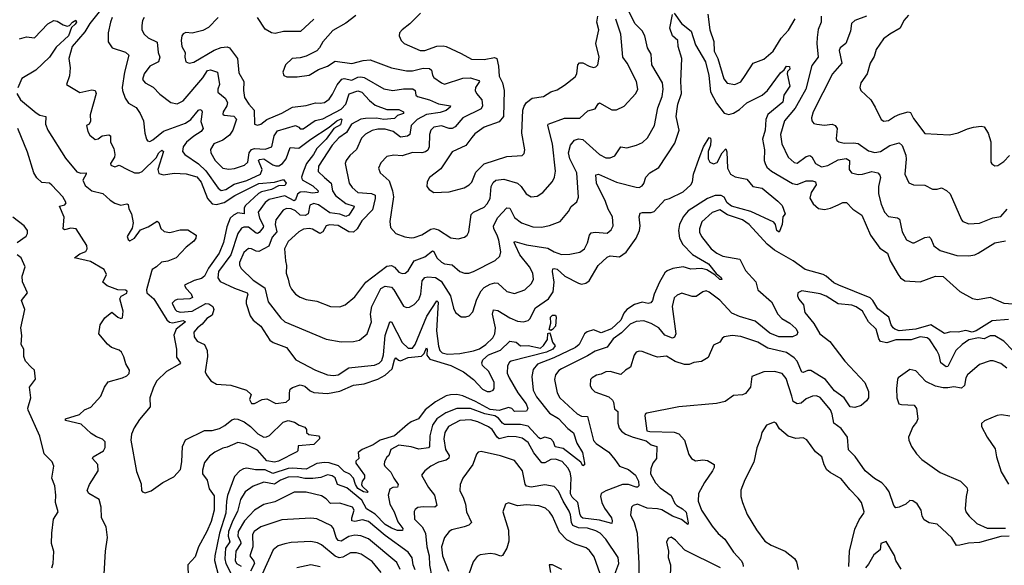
# Model space of a CAD drawing. Extents: x 1933546 to 2138868, y 524910 to 667279.
# Tile 346 of 466: x 2044950 to 2051428, y 630773 to 634361. Entities that reach past the tile are written whole.
import ezdxf

# ---------------------------------------------------------------- set-up
doc = ezdxf.new("R2010")
doc.units = 0

msp = doc.modelspace()

# ---------------------------------------------------------------- linework, layer by layer
at = {"layer": '0CON10XD'}
for points in [[(2045498.5, 634445), (2045410, 634335), (2045379, 634281), (2045295, 634184.5), (2045272.3, 634105), (2045281.4, 634045), (2045278.3, 633991.7), (2045257.5, 633935), (2045345, 633882.9), (2045425, 633899.2), (2045446.7, 633895), (2045452.5, 633875), (2045414.1, 633735.9), (2045416, 633694), (2045406.4, 633673.6), (2045390, 633665), (2045397.5, 633625), (2045410.7, 633600.7), (2045445, 633573.3), (2045465, 633576.7), (2045492.1, 633597.9), (2045535, 633604.2), (2045547, 633597), (2045547.5, 633555), (2045568.5, 633515), (2045575.7, 633474.3), (2045574, 633456), (2045547.5, 633415), (2045550, 633405), (2045575, 633393.8), (2045605, 633403.3), (2045658.8, 633375), (2045704.6, 633354.6), (2045734.5, 633354.5), (2045755, 633361.8), (2045846.6, 633453.4), (2045865, 633485.4), (2045885, 633503.1), (2045895.4, 633495), (2045857.9, 633375), (2045865, 633348.5), (2045895, 633340.3), (2045965, 633350.8), (2046045, 633348), (2046115, 633328.2), (2046142.8, 633292.8), (2046184.4, 633184.4), (2046215, 633150.8), (2046245, 633145.6), (2046295, 633157.7), (2046365.4, 633205), (2046523.6, 633283.6), (2046626.6, 633293.4), (2046685, 633310.6), (2046703.8, 633285), (2046695, 633269.6), (2046652.4, 633267.6), (2046607.1, 633245), (2046541.2, 633228.8), (2046521.3, 633218.7), (2046435, 633140), (2046426.1, 633123.9), (2046426.2, 633083.8), (2046385, 633090.8), (2046355.2, 633075), (2046334.1, 633055), (2046311.3, 632998.6), (2046290.8, 632895), (2046261.8, 632825), (2046192.2, 632727.8), (2046165, 632674.5), (2046145, 632658.5), (2046097.5, 632645), (2046034.5, 632615.5), (2046042.9, 632595), (2046077.6, 632557.6), (2046086.9, 632533.1), (2046070, 632525), (2045985, 632521.5), (2045969.2, 632515), (2045953.2, 632496.8), (2045972.5, 632455), (2045984, 632444), (2046007.1, 632437.1), (2046085, 632444.3), (2046175, 632494.2), (2046195, 632491.7), (2046220.9, 632475), (2046226.9, 632455), (2046215, 632418), (2046181.2, 632395), (2046150.8, 632359.3), (2046120, 632335), (2046096.2, 632305), (2046097.5, 632275), (2046117.7, 632247.7), (2046164.4, 632224.4), (2046182.5, 632185), (2046185.8, 632145), (2046170, 632045), (2046177.5, 632025), (2046206.7, 631986.7), (2046243.6, 631963.6), (2046338.3, 631958.3), (2046442.5, 631925), (2046473.3, 631895), (2046462.5, 631862.5), (2046475, 631837.5), (2046495, 631836.7), (2046545, 631862.5), (2046575, 631868), (2046635, 631837.5), (2046703.8, 631845), (2046725.4, 631865), (2046723.8, 631906.2), (2046730, 631930), (2046745, 631942.2), (2046795, 631960.5), (2046825, 631951.2), (2046860.1, 631920.1), (2046885, 631908.8), (2046975, 631902.5), (2047055, 631918.2), (2047145, 631958), (2047215, 631967.2), (2047305, 631997.4), (2047355, 632023.3), (2047399.1, 632065), (2047415.3, 632124.7), (2047425, 632138.1), (2047441.7, 632121.7), (2047455, 632117.9), (2047505, 632138.7), (2047592.3, 632147.7), (2047610, 632165), (2047625, 632201.9), (2047631.1, 632195), (2047628.5, 632155), (2047648.8, 632128.8), (2047785.8, 632085.8), (2047870.4, 632045), (2047934.6, 631995), (2047995, 631931.8), (2048025, 631916.7), (2048045.3, 631914.7), (2048065, 631923.5), (2048071.8, 631935), (2048071.9, 631975), (2048036.6, 632046.6), (2047995, 632086), (2047989.1, 632105), (2047995.7, 632125), (2048035, 632156), (2048112.6, 632187.4), (2048175, 632246.5), (2048215, 632239.2), (2048245, 632216.7), (2048295, 632218.6), (2048375, 632201.2), (2048395, 632218.8), (2048421.3, 632258.7), (2048425, 632297.5), (2048435, 632302.5), (2048438.8, 632295), (2048455, 632240), (2048473.3, 632215), (2048457.8, 632195), (2048415, 632173.4), (2048183.8, 632116.2), (2048171.4, 632108.6), (2048158.9, 632085), (2048157.4, 632037.4), (2048169.1, 632005), (2048226.4, 631906.4), (2048281.5, 631835), (2048293.5, 631805), (2048285, 631786.9), (2048205, 631783.1), (2048187.1, 631805), (2048165, 631810.5), (2048105, 631790.9), (2048045, 631797.4), (2047949.4, 631849.4), (2047865, 631886.3), (2047825, 631896.6), (2047785, 631894.7), (2047755, 631886.7), (2047685, 631848.5), (2047617.3, 631795), (2047573.9, 631736.1), (2047525, 631716.7), (2047500.3, 631699.7), (2047415, 631625.1), (2047320.9, 631595), (2047275, 631564.8), (2047203.6, 631535), (2047175.4, 631515), (2047180, 631475), (2047162, 631458), (2047162.1, 631445), (2047218.2, 631365), (2047218.2, 631345), (2047203.3, 631325), (2047199.4, 631305), (2047203.3, 631293.3), (2047242, 631255), (2047235, 631250.6), (2047211.5, 631255), (2047175, 631278), (2047158.4, 631305), (2047145, 631345.5), (2047122.6, 631372.6), (2047085, 631390.4), (2047046.9, 631426.9), (2046985, 631446), (2046955, 631449), (2046905, 631442), (2046834.3, 631405.7), (2046745, 631412.4), (2046715, 631408.9), (2046615, 631377.4), (2046565, 631400.5), (2046501.3, 631401.4), (2046445, 631411.8), (2046421.7, 631408.2), (2046398.9, 631395)], [(2046255.7, 634375), (2046190.8, 634309.1), (2046155, 634290), (2046085, 634273.1), (2046043.6, 634276.4), (2046025, 634267.5), (2046016.7, 634255), (2046012.5, 634225), (2046016.5, 634185), (2046038.2, 634145), (2046035.6, 634115), (2046042.5, 634085), (2046065, 634074.3), (2046095, 634082.7), (2046229.1, 634160.9), (2046275, 634178), (2046315, 634181.8), (2046330, 634175), (2046383.6, 634105), (2046392.3, 634012.3), (2046424.7, 633954.7), (2046421.1, 633895), (2046428.5, 633848.5), (2046456.2, 633805), (2046492.1, 633765), (2046495, 633673.3), (2046515, 633667.5), (2046535, 633674.4), (2046575.9, 633704.1), (2046675, 633746.2), (2046745, 633785.4), (2046835, 633795.9), (2046895, 633815.4), (2046927.3, 633812.7), (2046955, 633815.5), (2046985, 633838.9), (2047008.5, 633871.5), (2047038, 633932), (2047069.2, 633970.8), (2047085, 633973.7), (2047135, 633963.4), (2047175, 633983), (2047195, 633986.1), (2047215, 633980.5), (2047345, 633906.7), (2047405, 633894.6), (2047475, 633906.1), (2047535.3, 633905.3), (2047550.4, 633895), (2047555.4, 633865.4), (2047566, 633855), (2047645.8, 633835), (2047705, 633808.2), (2047783.8, 633795), (2047781.9, 633785), (2047755, 633764.2), (2047715, 633750.8), (2047625, 633738.2), (2047565.3, 633705), (2047526, 633665), (2047515.4, 633605), (2047500.8, 633595), (2047455, 633588.6), (2047406.2, 633625), (2047355, 633641.1), (2047305, 633642.1), (2047268.6, 633631.4), (2047225, 633608.2), (2047198.2, 633581.8), (2047165, 633507.5), (2047121.4, 633468.6), (2047097.1, 633435), (2047090.6, 633415), (2047117.5, 633285), (2047136.5, 633256.5), (2047175, 633223.7), (2047265, 633218.8), (2047287.2, 633207.3), (2047287.9, 633185), (2047270.3, 633109.7), (2047201.4, 633038.6), (2047168.9, 632985), (2047145, 632963.1), (2047115, 632965.3), (2047045, 633006.8), (2046988.5, 633011.5), (2046965, 633004.4), (2046943.6, 632966.4), (2046925.3, 632954.7), (2046875, 632983.4), (2046855, 632988.6), (2046817.6, 632982.4), (2046786.7, 632965), (2046715, 632902.2), (2046692.3, 632855), (2046697.5, 632775), (2046705.4, 632745), (2046703.5, 632695), (2046715.5, 632654.5), (2046724.5, 632615), (2046738.3, 632588.3), (2046765, 632555.6), (2046795, 632536.7), (2046835, 632520.5), (2046905, 632510.6), (2046995, 632474.3), (2047055, 632471.9), (2047090, 632485), (2047155, 632538.1), (2047225.8, 632634.2), (2047365, 632740.7), (2047395, 632744.6), (2047415, 632732.9), (2047445, 632700), (2047465, 632692.2), (2047485, 632693.1), (2047505, 632710), (2047544.3, 632775.7), (2047615, 632801.3), (2047665, 632840.9), (2047675, 632835.6), (2047695, 632795.4), (2047725.3, 632765.3), (2047745, 632756.1), (2047795, 632749.6), (2047845, 632704.3), (2047875, 632693.3), (2047905, 632694.4), (2047935, 632704.5), (2048077.7, 632777.7), (2048109.4, 632805), (2048115.4, 632835), (2048101.9, 632911.9), (2048091.2, 632945), (2048068, 632985), (2048066.2, 633005), (2048095, 633060.5), (2048155, 633123.1), (2048175, 633120.6), (2048205, 633059.5), (2048251.4, 633025), (2048325, 632999.2), (2048382.6, 632997.4), (2048435, 633006.5), (2048505.4, 633034.6), (2048561.3, 633098.7), (2048577.6, 633132.4), (2048615, 633164), (2048625.4, 633194.6), (2048615.9, 633355), (2048568.9, 633445), (2048560, 633485), (2048573.3, 633536.7), (2048600.7, 633569.3), (2048625, 633577.5), (2048655, 633573.5), (2048763.3, 633475), (2048805, 633453.6), (2048835, 633451.5), (2048865, 633465.8), (2048904.6, 633525.4), (2048945, 633518.5), (2049006.7, 633535), (2049046.1, 633553.9), (2049079.4, 633585), (2049126.7, 633665), (2049148.3, 633781.7), (2049177.5, 633855), (2049182.8, 633905), (2049178.2, 633945), (2049109.4, 634065), (2049103.6, 634133.6), (2049080, 634175), (2049063.1, 634255), (2049045, 634287.5), (2048997.7, 634335), (2048948.9, 634435)], [(2047586, 634404), (2047516.5, 634333.5), (2047466.2, 634295), (2047448.8, 634275), (2047446.2, 634255), (2047460, 634225), (2047478.8, 634205), (2047585, 634157.5), (2047615, 634159.3), (2047695, 634186.9), (2047735, 634189.6), (2047755.9, 634185.9), (2047855, 634139.1), (2047921.2, 634101.2), (2048005, 634100.4), (2048072.7, 634112.7), (2048088.2, 634105), (2048100, 634055), (2048105, 633990), (2048125.4, 633945), (2048137.7, 633895), (2048133.1, 633725), (2048105, 633688.9), (2048005, 633654.5), (2047945, 633610.5), (2047923.2, 633586.8), (2047885, 633533.3), (2047795, 633492.2), (2047719.5, 633380.5), (2047645, 633323.3), (2047630, 633295), (2047629.2, 633265), (2047643.4, 633243.4), (2047674.3, 633224.3), (2047775, 633230), (2047873.7, 633256.3), (2047907.1, 633275), (2047925, 633293.1), (2047951.1, 633358.9), (2048005, 633412.2), (2048155, 633460.6), (2048255, 633468), (2048267.9, 633482.1), (2048272.5, 633505), (2048254.3, 633615.7), (2048260.5, 633765), (2048268.2, 633791.8), (2048285, 633815.8), (2048321.2, 633845), (2048395, 633856.7), (2048445, 633886.5), (2048485, 633900), (2048535, 633930), (2048605, 633985.8), (2048614.6, 634005.4), (2048622.2, 634065), (2048633.5, 634076.5), (2048655, 634077.8), (2048696, 634055), (2048725, 634047.5), (2048739.6, 634050.4), (2048752.9, 634065), (2048761.5, 634115), (2048739.5, 634205), (2048759.1, 634295), (2048747.3, 634345), (2048754.2, 634385)], [(2049255, 634404.2), (2049304.3, 634335), (2049367.1, 634285), (2049395.9, 634195), (2049462.1, 634085), (2049482.7, 633995), (2049495, 633885.6), (2049535, 633811.1), (2049585, 633745.6), (2049615, 633736.5), (2049645, 633746.2), (2049685, 633771.5), (2049733.8, 633815), (2049835, 633864.6), (2049868.9, 633895), (2049955, 634012.7), (2049978.8, 634031.2), (2049994.5, 634055), (2050015, 634053.8), (2050015.6, 634035), (2050000.3, 634019.7), (2049998, 634005), (2050016.9, 633925), (2049977.9, 633865), (2049970.9, 633819.1), (2049872.8, 633737.2), (2049858.4, 633705), (2049853.3, 633635), (2049836.8, 633575), (2049850, 633505), (2049848.2, 633435), (2049853.2, 633415), (2049865, 633392.1), (2049895.2, 633365.2), (2050035, 633284.7), (2050065, 633278.1), (2050125, 633300.8), (2050165, 633300.8), (2050184.6, 633294.6), (2050190, 633275), (2050156.1, 633225), (2050147.4, 633187.4), (2050169.8, 633149.8), (2050205, 633120), (2050245, 633112.5), (2050285, 633121.2), (2050333.9, 633143.9), (2050365, 633158.5), (2050388.5, 633158.5), (2050430, 633115), (2050490.4, 633075), (2050548.2, 632945), (2050608.2, 632858.2), (2050658.9, 632825), (2050676.9, 632775), (2050728.6, 632685), (2050745, 632662.5), (2050773.3, 632643.3), (2050875, 632638), (2050975, 632674), (2051025, 632672.5), (2051134.2, 632574.2), (2051218.3, 632528.3), (2051251.7, 632521.7), (2051335, 632536), (2051425, 632495.8), (2051545, 632488.1)], [(2049477.7, 634397.7), (2049490.5, 634295), (2049516.9, 634216.9), (2049519.5, 634155), (2049543.5, 634105), (2049581.2, 633971.2), (2049605, 633944.4), (2049655, 633934.4), (2049695, 633953.3), (2049723.6, 633995), (2049774.6, 634075.4), (2049845, 634100.5), (2049906.1, 634153.9), (2049959.6, 634240.4), (2050007.9, 634292.1), (2050052.5, 634367.5)], [(2044947.5, 634235), (2044995, 634249), (2045047.6, 634242.4), (2045135, 634333.9), (2045175, 634355.6), (2045195, 634351.9), (2045235, 634326.4), (2045262.2, 634317.8), (2045277.9, 634322.1), (2045297.5, 634345), (2045318, 634358), (2045322.5, 634345), (2045315, 634331.9), (2045290.2, 634309.8), (2045270.2, 634255), (2045189.5, 634180.5), (2045146.1, 634115), (2045055, 634028.2), (2044964.6, 633975.4), (2044936.2, 633913.8)], [(2045558.5, 634375), (2045546.2, 634345), (2045530.9, 634275), (2045530.9, 634215), (2045558.8, 634175), (2045646.6, 634146.6), (2045667.9, 634127.9), (2045638.9, 634015), (2045623.8, 633915), (2045626.1, 633896.1), (2045644.2, 633844.2), (2045665, 633811.4), (2045715, 633782.7), (2045741.8, 633745), (2045763.2, 633695), (2045771.9, 633615), (2045782.9, 633575), (2045791.2, 633565), (2045805, 633560), (2045825, 633570.5), (2045895, 633628.2), (2046039.9, 633680.1), (2046075.7, 633704.3), (2046125, 633766), (2046135, 633771.2), (2046145, 633766.7), (2046149.2, 633755), (2046142, 633692), (2046156.7, 633645), (2046144.4, 633625), (2046095, 633594.7), (2046046.9, 633555), (2046024.5, 633525), (2046020.6, 633495), (2046035.7, 633475), (2046125, 633412.7), (2046175, 633366.4), (2046255, 633252.1), (2046275, 633237.8), (2046305, 633244.8), (2046361.3, 633278.7), (2046445, 633302.6), (2046533.8, 633346.1), (2046545.9, 633375), (2046521.8, 633435), (2046527.6, 633442.4), (2046555.4, 633445.4), (2046615, 633406.5), (2046635, 633399.6), (2046655, 633400.8), (2046677.8, 633415), (2046702.6, 633445), (2046729.8, 633520.2), (2046785, 633516.9), (2046865.2, 633575), (2046985.1, 633654.9), (2047035, 633696), (2047065, 633709.5), (2047068.2, 633705), (2047060.2, 633669.8), (2047015.5, 633644.5), (2046965, 633575.6), (2046905.1, 633514.9), (2046882.5, 633475), (2046835.6, 633415), (2046816.9, 633365), (2046804.5, 633325), (2046808.1, 633308.1), (2046879, 633269), (2046913.5, 633235), (2046910.8, 633225), (2046875, 633219.7), (2046825, 633229.2), (2046795, 633227.2), (2046776.3, 633213.7), (2046764.7, 633175.3), (2046755, 633170.7), (2046695, 633202), (2046591.9, 633178.1), (2046565, 633158.2), (2046518.7, 633095), (2046526.5, 633055), (2046553.2, 633005), (2046551.4, 632995), (2046525, 632962.4), (2046515, 632955.7), (2046505, 632958.1), (2046455, 632996.7), (2046425, 632997.1), (2046409, 632991), (2046385.6, 632954.4), (2046339.4, 632815), (2046257, 632705), (2046253.3, 632663.2), (2046269.5, 632639.5), (2046362.9, 632595), (2046446.1, 632565), (2046451.6, 632555), (2046439.7, 632515), (2046440.4, 632495), (2046465, 632414), (2046484.7, 632384.7), (2046535.5, 632345.5), (2046595, 632252.9), (2046617.4, 632237.4), (2046704, 632205), (2046765.8, 632125), (2046895, 632056.4), (2046975, 632025.5), (2047015, 632020.7), (2047045, 632024.6), (2047115, 632070.7), (2047218.7, 632081.3), (2047285, 632088.4), (2047315, 632101.8), (2047331.3, 632118.7), (2047342.8, 632157.2), (2047354.5, 632285), (2047385, 632372.9), (2047395, 632373.1), (2047465, 632237.8), (2047505, 632201.1), (2047535, 632200), (2047551.5, 632225), (2047628.5, 632411.5), (2047695, 632513.1), (2047703.1, 632503.1), (2047691.2, 632315), (2047704.1, 632214.1), (2047714.6, 632184.6), (2047730, 632170), (2047765, 632161.8), (2047845.4, 632164.6), (2047935, 632182.2), (2047975, 632196.9), (2048017.1, 632225), (2048061.7, 632268.2), (2048075.4, 632295), (2048080.3, 632335), (2048061.2, 632425), (2048067.8, 632452.2), (2048095, 632449.4), (2048175, 632401.2), (2048225, 632378.5), (2048265, 632373.5), (2048295, 632382.2), (2048306.7, 632393.2), (2048343.4, 632466.6), (2048427.7, 632525), (2048458.5, 632571.5), (2048466.4, 632635), (2048454.4, 632705.6), (2048458.3, 632721.7), (2048465, 632725.5), (2048485, 632720), (2048535.2, 632675.2), (2048625, 632627.5), (2048645, 632621.8), (2048675, 632628.5), (2048695.9, 632644.1), (2048755, 632743.8), (2048815, 632799.5), (2048835, 632808.5), (2048895, 632802.3), (2048938.7, 632831.3), (2049005.3, 632925), (2049028.4, 632975), (2049032, 633005), (2049025.5, 633065), (2049031.5, 633088.5), (2049046.4, 633093.6), (2049105, 633092.9), (2049125, 633100), (2049194.7, 633175.3), (2049225, 633184.5), (2049315, 633229.6), (2049364.6, 633275), (2049376.8, 633295), (2049382.5, 633345), (2049419.2, 633450.8), (2049449.2, 633525), (2049485, 633586), (2049495, 633582.5), (2049497.8, 633567.8), (2049494.4, 633535), (2049479.6, 633495), (2049478.2, 633445), (2049490, 633425), (2049515, 633413.5), (2049537.8, 633422.3), (2049572.1, 633485), (2049595, 633512.5), (2049602.5, 633492.5), (2049605.6, 633385), (2049627.1, 633345), (2049656.9, 633326.9), (2049733.3, 633313.3), (2049773.9, 633263.9), (2049835, 633252), (2049937.4, 633167.4), (2049965, 633140), (2049986.2, 633085), (2049970, 633065), (2049966.7, 633015), (2049945.9, 632964.1), (2049930.6, 632975), (2049922.9, 633015), (2049910.3, 633030.3), (2049759, 633099), (2049631.8, 633135), (2049605, 633156.4), (2049585, 633193.2), (2049565, 633204.8), (2049525, 633204.8), (2049474, 633186), (2049346.8, 633105), (2049314.7, 633065), (2049290.4, 633015), (2049284.7, 632975), (2049290.4, 632925), (2049313, 632883), (2049376.8, 632816.8), (2049481.2, 632755), (2049531.7, 632691.7), (2049563.8, 632665), (2049568.1, 632651.9), (2049555, 632651.9), (2049522.7, 632682.7), (2049469.5, 632715), (2049434.7, 632725.3), (2049365, 632720.2), (2049315, 632736.1), (2049246, 632724), (2049209.9, 632710.1), (2049194.2, 632695.8), (2049158.4, 632635), (2049123.1, 632555), (2049113.8, 632515), (2049102.1, 632497.9), (2049085.3, 632494.7), (2049045, 632502.7), (2048995, 632488.8), (2048943.4, 632455), (2048925, 632430.9), (2048904.2, 632385.8), (2048842.7, 632327.3), (2048775, 632301.4), (2048725, 632322.1), (2048682.4, 632307.6), (2048664.5, 632295), (2048630.4, 632225), (2048607.3, 632205), (2048463.2, 632136.8), (2048356.1, 632095), (2048328.8, 632061.2), (2048318, 632015), (2048326.8, 631925), (2048350.4, 631880.4), (2048435, 631772.7), (2048495, 631738.7), (2048555, 631672.2), (2048593.9, 631643.9), (2048615.3, 631575), (2048651.5, 631515), (2048665.8, 631445), (2048665, 631432.5), (2048655, 631427.5), (2048641.1, 631451.1), (2048525, 631541), (2048472.4, 631552.4), (2048460.8, 631585), (2048445, 631605.3), (2048405, 631615.4), (2048375, 631604.5), (2048365, 631610.5), (2048295, 631688.3), (2048245, 631697.9), (2048139.2, 631699.2), (2048125, 631706.7), (2048100.2, 631740.2), (2048076.7, 631755), (2048009.1, 631769.1), (2047915, 631803.1), (2047825.6, 631804.4), (2047754.1, 631775.9), (2047693.8, 631736.2), (2047665.2, 631695), (2047647.7, 631625), (2047645.3, 631555), (2047638.1, 631545), (2047575, 631536.5), (2047525, 631551.8), (2047445, 631563.6), (2047391.1, 631535), (2047377.5, 631495), (2047365, 631484), (2047350.6, 631455), (2047347.8, 631435), (2047352.9, 631425), (2047391.8, 631385), (2047410.6, 631345), (2047440.6, 631305), (2047434.3, 631285.7), (2047405, 631283.5), (2047385, 631272.9), (2047373.4, 631235), (2047384, 631175), (2047414, 631125), (2047437.5, 631057.5), (2047470, 631015), (2047468.9, 631001.1), (2047435, 631001.1), (2047395, 631016.7), (2047355, 631041.5), (2047287.9, 631107.9), (2047230.7, 631145), (2047200.7, 631200.7), (2047102.6, 631282.6)], [(2045768.9, 634375), (2045757.8, 634355), (2045753.2, 634323.2), (2045753.5, 634295), (2045769.4, 634265), (2045795, 634242.5), (2045854.1, 634214.1), (2045860.8, 634145), (2045872.1, 634115), (2045862.2, 634085), (2045805, 634055.6), (2045768.1, 634005), (2045758.6, 633968.6), (2045774, 633945), (2045827.9, 633917.9), (2045872.3, 633872.3), (2045945, 633815.7), (2045985, 633808.1), (2046025, 633826.9), (2046155, 633979.6), (2046185, 634026.2), (2046205, 634030.6), (2046252, 634015), (2046263.8, 633935), (2046252.3, 633905), (2046252.1, 633885), (2046301.8, 633845), (2046316.1, 633816.1), (2046312.6, 633795), (2046287.9, 633755), (2046285, 633740), (2046293.9, 633733.9), (2046357.4, 633727.4), (2046375.9, 633705.9), (2046352.6, 633635), (2046329.3, 633600.7), (2046285, 633569.6), (2046227.5, 633545), (2046205, 633506.7), (2046206.4, 633485), (2046235, 633434.2), (2046285, 633384.4), (2046325, 633378.5), (2046363.1, 633383.1), (2046429.2, 633405), (2046450.4, 633425), (2046459, 633485), (2046475, 633507), (2046495, 633513.4), (2046565, 633508.6), (2046609.4, 633525), (2046623.5, 633596.5), (2046645, 633630.6), (2046764.5, 633664.5), (2046785, 633654.2), (2046795, 633642.9), (2046815, 633642.5), (2046892.7, 633697.3), (2046945, 633709), (2047065, 633772.7), (2047095.7, 633805), (2047116.8, 633873.2), (2047175, 633892.3), (2047201.2, 633885), (2047250.1, 633830.1), (2047288.3, 633798.3), (2047365, 633769.6), (2047445, 633770.4), (2047474.4, 633755), (2047475, 633744.6), (2047435, 633730), (2047415, 633711.8), (2047344.9, 633705.1), (2047296.9, 633713.1), (2047225, 633711.9), (2047193.5, 633706.5), (2047132.4, 633675), (2047100, 633620), (2047048.4, 633585), (2047004.9, 633535.1), (2046915, 633396.7), (2046912.9, 633362.9), (2046954.2, 633324.2), (2046999.4, 633285), (2047008.4, 633235), (2047026.7, 633205), (2047095, 633151.4), (2047150, 633135), (2047148.6, 633125), (2047115, 633075.3), (2047095, 633067.1), (2047055, 633081.2), (2046991.1, 633091.1), (2046915, 633142.7), (2046885, 633151.4), (2046858.4, 633141.6), (2046847.3, 633085), (2046826.7, 633073.3), (2046795, 633074.8), (2046765, 633104.3), (2046735, 633117.7), (2046705, 633119.4), (2046681.9, 633108.1), (2046635.7, 633044.3), (2046630.9, 633015), (2046641.6, 632965), (2046609.8, 632930.2), (2046587.9, 632872.1), (2046523.2, 632836.8), (2046505, 632838.7), (2046475, 632854.6), (2046454.7, 632855.3), (2046425, 632830), (2046394.7, 632765), (2046395, 632746.7), (2046405.8, 632725), (2046485, 632647.8), (2046563, 632597), (2046584.4, 632505), (2046667, 632397), (2046694.7, 632374.7), (2046965, 632260.5), (2047065, 632243.3), (2047145.5, 632244.5), (2047185, 632254.2), (2047235.4, 632294.6), (2047264.6, 632375), (2047258.4, 632425), (2047267.1, 632475), (2047326.3, 632593.7), (2047355, 632608.4), (2047395, 632601.2), (2047410.5, 632585), (2047475, 632476.9), (2047495, 632468.5), (2047515, 632469.5), (2047545, 632486.9), (2047575, 632520), (2047587.9, 632555), (2047596.5, 632643.5), (2047614.8, 632665.2), (2047635, 632670.8), (2047685, 632666.4), (2047722.1, 632642.1), (2047784.1, 632545), (2047803.8, 632463.8), (2047816.4, 632436.4), (2047855, 632407.5), (2047885, 632407.1), (2047906.6, 632413.4), (2047930.2, 632439.8), (2047956.3, 632523.6), (2047985, 632578.5), (2048005, 632598.9), (2048045, 632621.1), (2048075, 632631.1), (2048095, 632628.2), (2048155, 632573.3), (2048205, 632559.5), (2048272, 632585), (2048316.9, 632625), (2048329.5, 632655), (2048326, 632695), (2048303.9, 632735), (2048239.7, 632815), (2048210.6, 632875), (2048203.6, 632895), (2048208, 632902), (2048285, 632879.7), (2048425, 632858.7), (2048465, 632834.6), (2048515, 632816.8), (2048568.1, 632818.1), (2048635, 632831.5), (2048665, 632853.1), (2048686, 632894), (2048698.2, 632945), (2048710.5, 632959.5), (2048735, 632963.8), (2048815, 632956.4), (2048840.6, 632979.4), (2048853.1, 633005), (2048849.1, 633065), (2048820.7, 633115), (2048803.1, 633165), (2048745.5, 633285), (2048739.8, 633340.2), (2048758, 633345), (2048875, 633292.7), (2049005, 633259.5), (2049025, 633257.8), (2049045, 633268.6), (2049056.2, 633283.8), (2049069.5, 633325), (2049095, 633353.3), (2049155, 633389.4), (2049260.2, 633549.8), (2049289.2, 633635), (2049269.6, 633725), (2049275.8, 633774.2), (2049278.7, 633805), (2049303.1, 633875), (2049299.6, 633955), (2049305.6, 634105), (2049282.3, 634185), (2049279.6, 634225), (2049244.6, 634255), (2049227.9, 634305), (2049243.7, 634396.3)], [(2046884.1, 634365), (2046797.2, 634282.8), (2046685, 634282.5), (2046631.4, 634271.4), (2046605.4, 634275.4), (2046565, 634299.4), (2046514, 634375)], [(2047160.8, 634389.2), (2047095, 634338.9), (2047009.8, 634290.2), (2046942.9, 634215), (2046922.9, 634175), (2046905, 634157.1), (2046835, 634120.6), (2046795, 634109.5), (2046743.3, 634105), (2046698.8, 634065), (2046681.2, 634015), (2046687.5, 633995), (2046706.4, 633986.4), (2046775, 633984.3), (2046855, 633996.9), (2046915, 634033.1), (2046975, 634055.6), (2047025, 634087.7), (2047135, 634074), (2047208.3, 634091.7), (2047255, 634097.1), (2047395, 634044.7), (2047495, 634024.6), (2047535, 634025.3), (2047605, 634042.8), (2047645, 634040.4), (2047658.4, 634028.4), (2047665, 633996.2), (2047675, 633981.9), (2047724, 633945), (2047745, 633938.1), (2047865, 633977.1), (2047915, 633978.6), (2047971.1, 633961.1), (2047974.3, 633955), (2047948.9, 633915), (2047945.4, 633895), (2047954.7, 633874.7), (2047990.4, 633835), (2047993.4, 633795), (2047985.4, 633775), (2047865, 633716.5), (2047815, 633657.1), (2047795, 633645.3), (2047774.8, 633644.8), (2047725, 633663.6), (2047675, 633654.5), (2047654.5, 633635), (2047645, 633606.7), (2047643.6, 633525), (2047635, 633503.1), (2047619, 633491), (2047595, 633484.7), (2047535, 633486.7), (2047465, 633466.4), (2047410.7, 633469.3), (2047365, 633460.8), (2047325, 633420), (2047310, 633385), (2047322, 633355), (2047381.1, 633301.1), (2047403.1, 633235), (2047408.2, 633195), (2047384.2, 633034.2), (2047390, 632995), (2047425, 632956), (2047483.6, 632933.6), (2047524.4, 632925.6), (2047545, 632928.5), (2047595, 632945.4), (2047655, 632983.3), (2047675, 632988.8), (2047705, 632978.2), (2047785.5, 632925.5), (2047835, 632920.6), (2047875, 632930.8), (2047892.5, 632945), (2047903.5, 632966.5), (2047920.8, 633079.2), (2047935, 633095.5), (2048005, 633128.2), (2048025, 633149.4), (2048044.6, 633185.4), (2048050.8, 633265), (2048065, 633291.1), (2048082.9, 633305)], [(2048082.9, 633305), (2048135, 633311.6), (2048225, 633285.4), (2048249.5, 633265), (2048282.5, 633215), (2048315, 633195.8), (2048355, 633200), (2048392.5, 633225), (2048455, 633298), (2048467.1, 633325), (2048473.8, 633365), (2048455.3, 633545), (2048423.8, 633665), (2048425.8, 633675), (2048535, 633712.5), (2048635, 633713.3), (2048688, 633762), (2048735, 633774.3), (2048755, 633808.8), (2048765, 633813.8), (2048845, 633768.1), (2048875, 633768.1), (2048927.2, 633792.8), (2049002.9, 633875), (2049015.4, 633905), (2049007.8, 633955), (2048945.6, 634075), (2048918.2, 634115), (2048904.7, 634265), (2048872.5, 634365)], [(2050222.2, 634385), (2050222.2, 634345), (2050203.9, 634296.1), (2050196.5, 634245), (2050193.6, 634205), (2050202.1, 634115), (2050160.8, 634059.2), (2050121.5, 633905), (2050080.5, 633829.5), (2050051.6, 633778.4), (2049981.1, 633695), (2049954.7, 633605), (2049964.6, 633545), (2050005, 633457.1), (2050045, 633421.1), (2050065, 633417.8), (2050125, 633460.8), (2050148.8, 633468.8), (2050160.2, 633460.2), (2050184.6, 633415), (2050225, 633392.9), (2050267.4, 633402.6), (2050335, 633439.5), (2050387.3, 633447.3), (2050408.5, 633435), (2050406.5, 633375), (2050423.1, 633353.1), (2050465, 633342.4), (2050495, 633344.7), (2050555, 633362.9), (2050595, 633354.2), (2050608.5, 633338.5), (2050612.4, 633322.4), (2050599.2, 633265), (2050599.6, 633215), (2050617.6, 633147.6), (2050639.5, 633095), (2050666.1, 633066.1), (2050725, 633057.8), (2050738.8, 633048.8), (2050756.2, 632965), (2050785, 632912.2), (2050822.6, 632892.6), (2050835, 632893.1), (2050905, 632928.6), (2050932.3, 632932.3), (2050945, 632921.2), (2050963.8, 632873.8), (2051005, 632843.1), (2051115, 632810.9), (2051195, 632808.8), (2051234.6, 632815.4), (2051254.7, 632825.3), (2051365, 632894.3), (2051435, 632907.5)], [(2050520, 634385), (2050444.5, 634355.5), (2050422, 634335), (2050415.7, 634285), (2050385.6, 634205), (2050348, 634175), (2050340.9, 634159.1), (2050359.6, 634075), (2050296.2, 634005), (2050171.1, 633755), (2050160, 633715), (2050160.8, 633695), (2050175, 633678), (2050193.4, 633673.4), (2050245, 633667.9), (2050294.4, 633674.4), (2050315.6, 633665.6), (2050328.6, 633645), (2050320.3, 633580.3), (2050325.7, 633565.7), (2050337.9, 633557.9), (2050375, 633548.8), (2050435, 633551.8), (2050465, 633546.9), (2050535, 633498.8), (2050575, 633487.1), (2050614, 633495), (2050675, 633533.3), (2050735, 633550.6), (2050754.6, 633534.6), (2050780.2, 633470.2), (2050782.8, 633442.8), (2050772.5, 633345), (2050799.1, 633289.1), (2050830, 633275), (2050905, 633272.9), (2050955.6, 633245.6), (2050985, 633245.6), (2051015, 633254.3), (2051047.7, 633237.7), (2051070.6, 633215), (2051145.6, 633045.6), (2051155, 633034.2), (2051195, 633018.6), (2051265, 633023.5), (2051352.8, 633057.2), (2051405, 633067.5), (2051445.4, 633115)], [(2050798.1, 634391.9), (2050767.1, 634355), (2050743.1, 634305), (2050673.6, 634266.4), (2050632.9, 634235), (2050585.6, 634165), (2050571.7, 634118.3), (2050545.6, 634075), (2050524.4, 634005), (2050484.5, 633945.5), (2050477.5, 633915), (2050484, 633895), (2050550, 633835), (2050577.1, 633785), (2050618, 633705), (2050635, 633693.3), (2050665, 633697.8), (2050704.8, 633725.2), (2050739.9, 633740.1), (2050794.7, 633754.7), (2050810.9, 633750.9), (2050830.9, 633710.9), (2050905, 633612), (2051065.9, 633604.1), (2051124.1, 633615.9), (2051185, 633643.8), (2051225, 633654), (2051275, 633660), (2051295.7, 633655.7), (2051322, 633615), (2051338.3, 633558.3), (2051340, 633425), (2051345, 633412.5), (2051365, 633400), (2051385, 633401.2), (2051425, 633428.8), (2051462.3, 633467.7)], [(2044931.2, 633875), (2044954.2, 633834.2), (2045058.3, 633748.3), (2045082.8, 633732.8), (2045120.6, 633725), (2045118.3, 633675), (2045133.9, 633635), (2045251, 633451), (2045325, 633360.9), (2045352.2, 633352.2), (2045387.5, 633355), (2045387.5, 633345), (2045365.2, 633305), (2045380, 633270), (2045425, 633235.9), (2045497.3, 633217.3), (2045544.1, 633174.1), (2045575.3, 633155.3), (2045615, 633141.5), (2045655, 633150.6), (2045664, 633145), (2045667.7, 633117.7), (2045685.4, 633085), (2045695.8, 633024.2), (2045690.3, 632989.7), (2045656.9, 632935), (2045663.1, 632915), (2045675, 632907.5), (2045704, 632925), (2045745, 632980), (2045795, 632998.8), (2045855, 633036.2), (2045865, 633027.5), (2045877.7, 632987.7), (2045899.1, 632969.1), (2045937.6, 632962.4), (2046005, 632978.6), (2046055, 632978.8), (2046110, 632945), (2046109.2, 632925), (2046095.8, 632905), (2046044, 632866), (2045980, 632795), (2045925, 632773.1), (2045883.1, 632766.9), (2045850, 632735), (2045822.2, 632717.8), (2045815.8, 632705), (2045784.6, 632585.4), (2045785.7, 632565), (2045831.6, 632525), (2045917.8, 632387.8), (2045935, 632372.3), (2045955, 632367.4), (2046025, 632381.8), (2046040, 632375), (2045978.1, 632325), (2045963.4, 632286.6), (2045980.2, 632195), (2045982.3, 632142.3), (2046006.9, 632105), (2046000, 632095), (2045915, 632047.7), (2045851.2, 631985), (2045830.2, 631945), (2045806.1, 631875), (2045806.9, 631815), (2045738.8, 631731.2), (2045703.6, 631676.4), (2045685.1, 631634.9), (2045681.4, 631595), (2045719.1, 631389.1), (2045748.5, 631308.5), (2045751.5, 631265), (2045758, 631255), (2045775, 631249.4), (2045815, 631263.5), (2045892.1, 631317.9), (2045964.6, 631355.4), (2046007, 631403), (2046016.3, 631453.7), (2046019.7, 631555), (2046041.3, 631598.7), (2046165, 631660.3), (2046215, 631658.2), (2046265, 631673), (2046298.5, 631691.5), (2046345, 631729.7), (2046364, 631736), (2046385, 631734.3), (2046426.4, 631716.4), (2046468.8, 631685), (2046517, 631637), (2046555, 631616.4), (2046573.1, 631616.9), (2046593.1, 631626.9), (2046682.9, 631715), (2046715.5, 631725.5), (2046757.5, 631715), (2046787.5, 631695), (2046825, 631680.6), (2046837.5, 631665), (2046837.5, 631645), (2046852.3, 631632.3), (2046915, 631624.4), (2046922.7, 631615), (2046921.5, 631605), (2046885, 631568.1), (2046781.2, 631558.8), (2046780, 631525), (2046772.1, 631517.9), (2046652.1, 631457.9), (2046625, 631451.3), (2046575, 631460), (2046515, 631530.5), (2046435, 631568.6), (2046385, 631580), (2046315, 631549.2), (2046285, 631542.5), (2046233.8, 631516.2), (2046199.3, 631490.7), (2046165, 631448.8), (2046152.4, 631397.6), (2046153.3, 631375), (2046183.2, 631333.2), (2046196.4, 631275), (2046228.7, 631228.7), (2046228.2, 631135), (2046209.7, 631060.3), (2046181.2, 630995), (2046125.3, 630894.7), (2046105, 630828.8), (2046056.2, 630775), (2046058.3, 630698.3)], [(2045505.2, 630715), (2045514.5, 630865), (2045527.2, 630955), (2045517.8, 631025), (2045487.1, 631085), (2045485.5, 631154.5), (2045473.1, 631205), (2045403.8, 631245), (2045392.5, 631265), (2045408.1, 631305), (2045465.8, 631395), (2045464.2, 631435), (2045429.2, 631475), (2045432.5, 631485), (2045500, 631525), (2045511.7, 631548.3), (2045511.8, 631585), (2045495, 631603.1), (2045455, 631617), (2045418.7, 631638.7), (2045355, 631701.2), (2045250, 631725), (2045250.5, 631735), (2045342.2, 631765), (2045375.7, 631794.3), (2045417.1, 631812.9), (2045483.1, 631885), (2045506.7, 631945), (2045531.1, 631978.9), (2045626.2, 632005), (2045655, 632018.9), (2045670, 632035), (2045671.4, 632055), (2045647.5, 632097.5), (2045634.7, 632144.7), (2045618.9, 632175), (2045605, 632187.8), (2045554.5, 632204.5), (2045527.6, 632227.6), (2045470, 632295), (2045480, 632355), (2045510.7, 632399.3), (2045555, 632437.5), (2045595, 632403.8), (2045615, 632396.7), (2045625, 632400), (2045630, 632445), (2045609.2, 632525), (2045617.8, 632542.2), (2045655, 632561.9), (2045657.1, 632575), (2045645, 632583.3), (2045595, 632583.8), (2045525, 632610.8), (2045497.5, 632635), (2045520.5, 632685), (2045505, 632717.8), (2045415, 632770), (2045311.2, 632795), (2045345, 632820.5), (2045385, 632837.1), (2045393.6, 632855), (2045390.4, 632875), (2045320, 632985), (2045285, 632990.6), (2045245, 632978.1), (2045235.5, 632985.5), (2045241.5, 633061.5), (2045212.5, 633135), (2045246.9, 633143.1), (2045255, 633157.5), (2045234.4, 633195), (2045162, 633272), (2045145, 633286), (2045095, 633291.2), (2045061.7, 633321.7), (2045042.3, 633355), (2044999.8, 633489.8), (2044936.5, 633646.5)], [(2051455, 632389.3), (2051348.6, 632381.4), (2051242.8, 632315), (2051216.2, 632305), (2051175, 632316.6), (2051125, 632306.8), (2051075, 632308.6), (2051035, 632297.5), (2050945, 632355.2), (2050845, 632325.2), (2050735, 632314.5), (2050706.5, 632325), (2050696.2, 632335), (2050683.9, 632353.9), (2050668.7, 632405), (2050595, 632459.5), (2050563.5, 632513.5), (2050545, 632532.4), (2050339.4, 632615), (2050305, 632629.8), (2050255, 632674.1), (2050235, 632684.7), (2050118.2, 632718.2), (2050039.1, 632775), (2049915, 632845.4), (2049868.2, 632885), (2049748.2, 633015), (2049705, 633044.8), (2049607.3, 633077.3), (2049555, 633109.7), (2049505, 633094), (2049438.1, 633031.9), (2049421.8, 632985), (2049423.1, 632963.1), (2049434.5, 632935), (2049497.9, 632855), (2049537.3, 632825), (2049575, 632806.4), (2049687.1, 632787.1), (2049725, 632710.6), (2049793.6, 632636.4), (2049805.5, 632585), (2049896.1, 632505), (2049936.9, 632425), (2049963.1, 632395), (2050017.1, 632365), (2050055, 632329.6), (2050068.2, 632305), (2050061.9, 632288.1), (2050035, 632275.8), (2049945, 632275.3), (2049885, 632299.6), (2049788.3, 632378.3), (2049685, 632408.2), (2049635, 632430), (2049555.8, 632515.8), (2049485, 632570), (2049465, 632577.1), (2049445, 632572), (2049399.7, 632540.3), (2049375, 632539.5), (2049305, 632561.8), (2049275, 632550), (2049255, 632530.8), (2049241.3, 632475), (2049265.5, 632295), (2049257.2, 632272.8), (2049245, 632265.8), (2049195, 632287.2), (2049154.7, 632334.8), (2049105, 632364), (2049055, 632381.5), (2049005, 632375.4), (2048965, 632357.6), (2048909.3, 632300.7), (2048855, 632261.2), (2048815, 632207.5), (2048735, 632180), (2048685, 632149.6), (2048515, 632065.9), (2048496.9, 632053.1), (2048475.3, 632024.7), (2048468.8, 631995), (2048486.7, 631906.7), (2048503.5, 631875), (2048618, 631768), (2048645, 631754.1), (2048685, 631751.9), (2048725, 631592.5), (2048742.7, 631572.7), (2048825.8, 631515.8), (2048865, 631468), (2048895, 631425.5), (2048955, 631402.8), (2049000.8, 631365), (2049020.6, 631325), (2049023.1, 631295), (2049015, 631286.9), (2049005, 631286.9), (2048954, 631304), (2048915, 631304.6), (2048805, 631262.9), (2048774.4, 631245.6), (2048770, 631225), (2048779.2, 631185), (2048797.6, 631147.6), (2048842.5, 631085), (2048848.5, 631065), (2048845, 631048), (2048765, 631070), (2048655, 631083.6), (2048645, 631088.8), (2048636.8, 631105), (2048622, 631185), (2048585, 631220), (2048572.9, 631242.9), (2048578.5, 631348.5), (2048570.4, 631385), (2048555, 631413.2), (2048518.9, 631455), (2048475, 631471), (2048445, 631469.2), (2048405, 631446.2), (2048385, 631445.7), (2048332.7, 631512.7), (2048295, 631580.3)], [(2044933.3, 632895), (2044992.3, 632937.7), (2045001.2, 632955), (2045000.8, 632975), (2044980, 633005), (2044905, 633062.7)], [(2045160.8, 630755), (2045170.6, 630785), (2045173.9, 630863.9), (2045158, 630915), (2045160, 630985), (2045172.5, 631075), (2045202, 631125), (2045185.4, 631185.4), (2045187.6, 631235), (2045180, 631295), (2045161.1, 631345), (2045174.5, 631424.5), (2045162.7, 631452.7), (2045111.2, 631505), (2045081.4, 631621.4), (2045005, 631792.5), (2045003.4, 631806.6), (2045023.8, 631875), (2045013.3, 631945), (2045053.6, 631996.4), (2045046.7, 632055), (2045026.1, 632076.1), (2044986.7, 632115), (2044976.4, 632146.4), (2044976.2, 632195), (2044958.8, 632225), (2044963.8, 632285), (2044956.2, 632335), (2044983.8, 632455), (2044960.8, 632515), (2045000, 632565), (2044967, 632637), (2044966.2, 632675), (2044985.8, 632735.8), (2044960, 632795), (2044933.8, 632815)], [(2051482.9, 632185), (2051425, 632246.8), (2051365, 632281.9), (2051335, 632282.4), (2051295, 632262.3), (2051258.2, 632268.2), (2051194, 632256), (2051150.8, 632225), (2051109.6, 632185), (2051055, 632080), (2051045, 632076.9), (2051010.4, 632105), (2050998.6, 632155), (2050983.9, 632185), (2050938, 632255), (2050919.5, 632269.5), (2050875, 632276.1), (2050815, 632254.8), (2050715, 632255.6), (2050695, 632249.4), (2050655, 632236.2), (2050613.7, 632243.7), (2050601.2, 632261.2), (2050585, 632326.7), (2050533.3, 632373.3), (2050495, 632444.2), (2050452.7, 632472.7), (2050425, 632483.1), (2050335, 632492.1), (2050255, 632543.5), (2050215, 632557.9), (2050095, 632578.6), (2050068.8, 632565), (2050066, 632545), (2050075, 632524), (2050105.6, 632485), (2050114.5, 632435), (2050173.9, 632363.9), (2050214.6, 632295), (2050280.6, 632245), (2050377.8, 632115), (2050510.6, 631975), (2050534.6, 631915), (2050534.7, 631875), (2050521.9, 631855), (2050486.1, 631823.9), (2050445, 631810.6), (2050414.4, 631815), (2050375, 631874.7), (2050311, 631921), (2050250.9, 631995), (2050155, 632053.2), (2050135, 632054.7), (2050105, 632041.5), (2050095, 632042.7), (2050065, 632116.2), (2050045, 632138.2), (2049995, 632171.3), (2049870.8, 632200.8), (2049805, 632240.4), (2049695, 632276.7), (2049637, 632283), (2049585, 632274.2), (2049570.8, 632265), (2049555, 632241.2), (2049515, 632220), (2049479.6, 632140.4), (2049435, 632114.1), (2049385, 632106.9), (2049355, 632094), (2049323.9, 632093.9), (2049262.8, 632112.8), (2049205, 632148.5), (2049145, 632141.9), (2049119.4, 632149.4), (2049045, 632179.4), (2049025, 632180.8), (2049005.8, 632174.2), (2048992.5, 632155), (2048967.5, 632075), (2048935, 632057.1), (2048905, 632027.1), (2048835, 632048.2), (2048805, 632045.6), (2048775, 632030), (2048745, 632023.1), (2048716.2, 632005), (2048705.9, 631994.1), (2048702.5, 631955), (2048712.5, 631935), (2048734, 631914), (2048825, 631881.6), (2048849.4, 631859.4), (2048856.9, 631845), (2048862.4, 631802.4), (2048883.8, 631785), (2048885, 631707.5), (2048894.5, 631675), (2048908.6, 631655), (2048936.2, 631635), (2048984.8, 631614.8), (2049071.8, 631591.8), (2049105, 631565.7), (2049140.5, 631555), (2049140, 631475), (2049114.5, 631445), (2049101.9, 631408.1), (2049098.8, 631375), (2049132.8, 631315), (2049162.7, 631282.7), (2049235, 631231.8), (2049259, 631179), (2049273.3, 631165), (2049310.9, 631145), (2049335, 631121.8), (2049348.5, 631051.5), (2049345, 631040.8), (2049302.9, 631072.9), (2049245, 631096.1), (2049175, 631136.9), (2049145, 631144.3), (2049077.7, 631147.7), (2049015, 631174.4), (2048985, 631165.7), (2048975.7, 631154.3), (2048968.1, 631105), (2048993.4, 631053.4), (2049011.5, 630985), (2049024.1, 630785), (2049022.5, 630705)], [(2048445, 632316.7), (2048434.1, 632324.1), (2048444.2, 632365), (2048442.9, 632405), (2048455, 632417.1), (2048475, 632417.5), (2048479.2, 632405), (2048474, 632345), (2048455, 632323.8), (2048445, 632316.7)], [(2051445, 632070), (2051405, 632100), (2051355, 632117.5), (2051335, 632118), (2051265, 632094.3), (2051185.8, 632025), (2051175.4, 632004.6), (2051165.3, 631955), (2051145, 631937.7), (2051095, 631946.9), (2051055, 631938.9), (2051025, 631940.5), (2050975, 631951.5), (2050911.1, 631981.1), (2050845, 632051.2), (2050805, 632061.2), (2050728.8, 632005), (2050724, 631995), (2050717.5, 631935), (2050720, 631875), (2050734, 631835), (2050750.5, 631830.5), (2050835, 631826.7), (2050850, 631805), (2050858.6, 631735), (2050850.8, 631715), (2050825, 631683.8), (2050797.8, 631615), (2050800, 631595), (2050817.8, 631555), (2050848.9, 631505), (2050885, 631469.1), (2051005, 631383.6), (2051138.8, 631325), (2051182, 631285), (2051186.1, 631266.1), (2051176, 631225), (2051170.8, 631145), (2051174.6, 631125), (2051195.7, 631095.7), (2051247.3, 631047.3), (2051315, 631016.2), (2051435, 631016.9)], [(2051460, 630965), (2051405, 630963.1), (2051265, 630922.7), (2051191.4, 630918.6), (2051135, 630904.4), (2051112.5, 630902.5), (2051083, 630953), (2050985, 631042.9), (2050932.6, 631052.6), (2050901.1, 631071.1), (2050886.7, 631095), (2050880, 631135), (2050855, 631178), (2050825, 631195.7), (2050805, 631199.2), (2050780, 631175), (2050735, 631154), (2050715, 631151.2), (2050700, 631165), (2050669.1, 631255), (2050651.2, 631285), (2050621.2, 631315), (2050573.7, 631343.7), (2050512.9, 631395), (2050447.3, 631487.3), (2050402.1, 631532.1), (2050395.3, 631615.3), (2050355, 631671.5), (2050306.6, 631706.6), (2050295.8, 631765.8), (2050283.8, 631795), (2050215, 631876.9), (2050192.7, 631887.3), (2050165, 631885.7), (2050125, 631868.5), (2050091.5, 631838.5), (2050065, 631833.6), (2050039.4, 631849.4), (2050030.6, 631885), (2049991.3, 632001.3), (2049965, 632033.5), (2049915, 632047.5), (2049845, 632045.4), (2049766.5, 632013.5), (2049757.5, 631945), (2049725, 631903.5), (2049704.1, 631894.1), (2049645, 631889.2), (2049591.1, 631848.9), (2049533.1, 631836.9), (2049285.4, 631814.6), (2049075, 631774), (2049065, 631767.5), (2049062.2, 631755), (2049075, 631658.1), (2049095, 631652.1), (2049255, 631647.5), (2049287, 631637), (2049323.1, 631595), (2049352.2, 631502.2), (2049370, 631475)], [(2051465, 631754.2), (2051408.8, 631761.2), (2051381.2, 631758.8), (2051296.4, 631723.6), (2051277.5, 631705), (2051277.5, 631685), (2051315.7, 631615), (2051368.1, 631538.1), (2051377.1, 631485), (2051406.8, 631386.8), (2051455.9, 631305.9)], [(2048295, 631580.3), (2048255, 631608.2), (2048216.6, 631616.6), (2048165, 631620.8), (2048104.1, 631604.1), (2048090.2, 631615), (2048057.1, 631665), (2048035, 631684.2), (2047964.6, 631715.4), (2047915, 631728.9), (2047845, 631725.8), (2047771.3, 631685), (2047746, 631645), (2047739.3, 631605), (2047751.2, 631535), (2047775.9, 631495), (2047772.9, 631477.1), (2047756, 631464), (2047705, 631452), (2047654.2, 631425), (2047615.8, 631395), (2047594.2, 631365), (2047640, 631285), (2047679.5, 631235), (2047694, 631165), (2047680, 631155), (2047605, 631156.9), (2047568.1, 631151.9), (2047550.5, 631139.5), (2047544.5, 631125.5), (2047547.3, 631075), (2047596.6, 631025), (2047618.9, 630985), (2047628.5, 630895), (2047644.3, 630835), (2047646.4, 630773.6), (2047662.1, 630695)], [(2050405.6, 630765), (2050408.9, 630865), (2050445, 631010), (2050472, 631072), (2050504.2, 631115), (2050505.6, 631125), (2050487.1, 631185), (2050465.6, 631215), (2050410.6, 631270.6), (2050355, 631341.1), (2050282.4, 631382.4), (2050260.9, 631400.9), (2050243.4, 631433.4), (2050227.1, 631485), (2050185, 631520), (2050128.8, 631598.8), (2050105, 631610), (2050055, 631605.8), (2050005, 631621.2), (2049949.4, 631669.4), (2049926.4, 631706.4), (2049914, 631714), (2049862.5, 631695), (2049832, 631645), (2049824.1, 631605.9), (2049798.8, 631545), (2049778.8, 631451.2), (2049720, 631335), (2049694.1, 631265.9), (2049694, 631225), (2049704, 631185), (2049735, 631107.5), (2049796.7, 631005), (2049851.7, 630931.7), (2049894.1, 630904.1), (2049986.2, 630865), (2050047.6, 630817.6), (2050060.5, 630795), (2050071.1, 630745)], [(2048865.4, 630715), (2048891.1, 630785), (2048886.4, 630825), (2048806.5, 630945), (2048768.7, 630985), (2048740.1, 631000.1), (2048685, 631016), (2048625, 631018.3), (2048588.7, 631035), (2048579.3, 631055), (2048574, 631104), (2048565, 631127.8), (2048524.2, 631195), (2048495, 631259.4), (2048465, 631290.6), (2048405, 631302.5), (2048315, 631287.4), (2048285, 631293.1), (2048275, 631306.2), (2048257.3, 631395), (2048205, 631461.9), (2048111.8, 631491.8), (2047985, 631520.8), (2047965, 631516.2), (2047955, 631503.3), (2047930.6, 631435), (2047864.7, 631345.3), (2047846.9, 631303.1), (2047844.7, 631265), (2047869.1, 631215), (2047883.1, 631175), (2047890, 631125), (2047921.2, 631055), (2047905, 631036.2), (2047874.6, 631024.6), (2047793.3, 631005), (2047774.6, 630995.4), (2047744, 630956), (2047724.1, 630895), (2047731.3, 630835), (2047770.6, 630735)], [(2049370, 631475), (2049395, 631460.6), (2049445, 631466.1), (2049475, 631462.3), (2049518.9, 631435), (2049518.4, 631415), (2049508.8, 631395), (2049455, 631317.1), (2049416.2, 631245), (2049413.6, 631195), (2049435, 631136), (2049505, 631030.8), (2049545, 630981.2), (2049588.8, 630945), (2049645, 630858.9), (2049696.2, 630805), (2049707.8, 630785), (2049710, 630765)], [(2046398.9, 631395), (2046362.7, 631357.3), (2046317.5, 631232.5), (2046309.3, 631195), (2046305.5, 631115), (2046264.1, 630985), (2046232.8, 630835), (2046231.9, 630805), (2046258.8, 630695)], [(2047102.6, 631282.6), (2047040, 631305), (2047025, 631347.9), (2047005, 631361.1), (2046975, 631367.3), (2046930.1, 631349.9), (2046877.4, 631342.6), (2046825, 631343.4), (2046774.1, 631354.1), (2046715, 631351.3), (2046665, 631333.5), (2046625, 631306), (2046555, 631320.4), (2046485, 631292.3), (2046433.8, 631255), (2046402.5, 631205), (2046382.8, 631127.2), (2046351.9, 631068.1), (2046324.4, 630995), (2046321.3, 630965), (2046332.2, 630927.8), (2046303.7, 630885), (2046299.7, 630815), (2046306.5, 630785), (2046345, 630708.1)], [(2047552.5, 630742.5), (2047539, 630775), (2047530.8, 630820.8), (2047505, 630858.8), (2047355, 630968), (2047245, 631061), (2047205, 631071), (2047155, 631061), (2047135, 631064.7), (2047134.7, 631084.7), (2047150, 631135), (2047138.6, 631155), (2047055, 631180.8), (2046995, 631178.7), (2046965, 631209.6), (2046935, 631229.3), (2046835, 631254.7), (2046755, 631253.1), (2046629.2, 631190.8), (2046555, 631173.3), (2046495, 631136.2), (2046428.1, 631065), (2046387.8, 630995), (2046384.1, 630965), (2046402.2, 630932.2), (2046403.8, 630915), (2046371.1, 630865), (2046367.8, 630805), (2046376.3, 630785), (2046406.2, 630766.2)], [(2048795, 630641.2), (2048729.3, 630829.3), (2048699.5, 630869.5), (2048677.6, 630887.6), (2048605, 630910.8), (2048549.4, 630939.4), (2048501.2, 630991.2), (2048455.2, 631095.2), (2048435, 631124.5), (2048408.6, 631148.6), (2048364.7, 631164.7), (2048285, 631171.2), (2048224.6, 631164.6), (2048165, 631184.2), (2048146.2, 631175), (2048128.8, 631125), (2048164.5, 631004.5), (2048168.3, 630931.7), (2048155.6, 630884.4), (2048125, 630837.5), (2048115, 630832), (2048076.8, 630846.8), (2048045, 630851.1), (2047978.8, 630841.2), (2047960.3, 630829.7), (2047933.7, 630796.3), (2047905, 630714.2)], [(2047453.1, 630745), (2047431.4, 630791.4), (2047245, 630946), (2047195, 630965.8), (2047155, 630970), (2047115, 630961.9), (2047065, 630931.8), (2047045, 630934.7), (2047031, 630955), (2047014.3, 631014.3), (2047001.5, 631031.5), (2046905, 631077.5), (2046865, 631082.7), (2046675, 631072.5), (2046535, 631025.9), (2046491.2, 630995), (2046482.3, 630975), (2046483.2, 630895), (2046463.5, 630835), (2046490.6, 630800.6), (2046493.3, 630785), (2046467, 630735)], [(2047326.7, 630725), (2047268.4, 630798.4), (2047195.2, 630845.2), (2047165, 630854.7), (2047125, 630853.8), (2047075, 630826.9), (2047052.4, 630822.4), (2047025, 630833.5), (2046936.2, 630906.2), (2046909.9, 630919.9), (2046865, 630929.2), (2046735, 630922.3), (2046695, 630914.5), (2046649.6, 630900.4), (2046616.7, 630873.3), (2046544.3, 630715)], [(2049560, 630755), (2049325, 630871.9), (2049265, 630937.5), (2049235, 630958), (2049215, 630948.8), (2049205.8, 630925), (2049217.5, 630865), (2049216.1, 630823.9), (2049230.6, 630775), (2049228.1, 630685)], [(2050748.3, 630748.3), (2050714.4, 630804.4), (2050705, 630836.7), (2050649.5, 630929.5), (2050614.4, 630915.6), (2050610, 630875), (2050568.1, 630841.9), (2050535, 630780), (2050515, 630755.7)], [(2046927, 630763), (2046865, 630776.2), (2046773.1, 630756.9)], [(2048516.7, 630745), (2048456.1, 630776.1), (2048433.3, 630775), (2048442.5, 630725)]]:
    msp.add_lwpolyline(points, dxfattribs=at)

doc.saveas('drawing.dxf')
